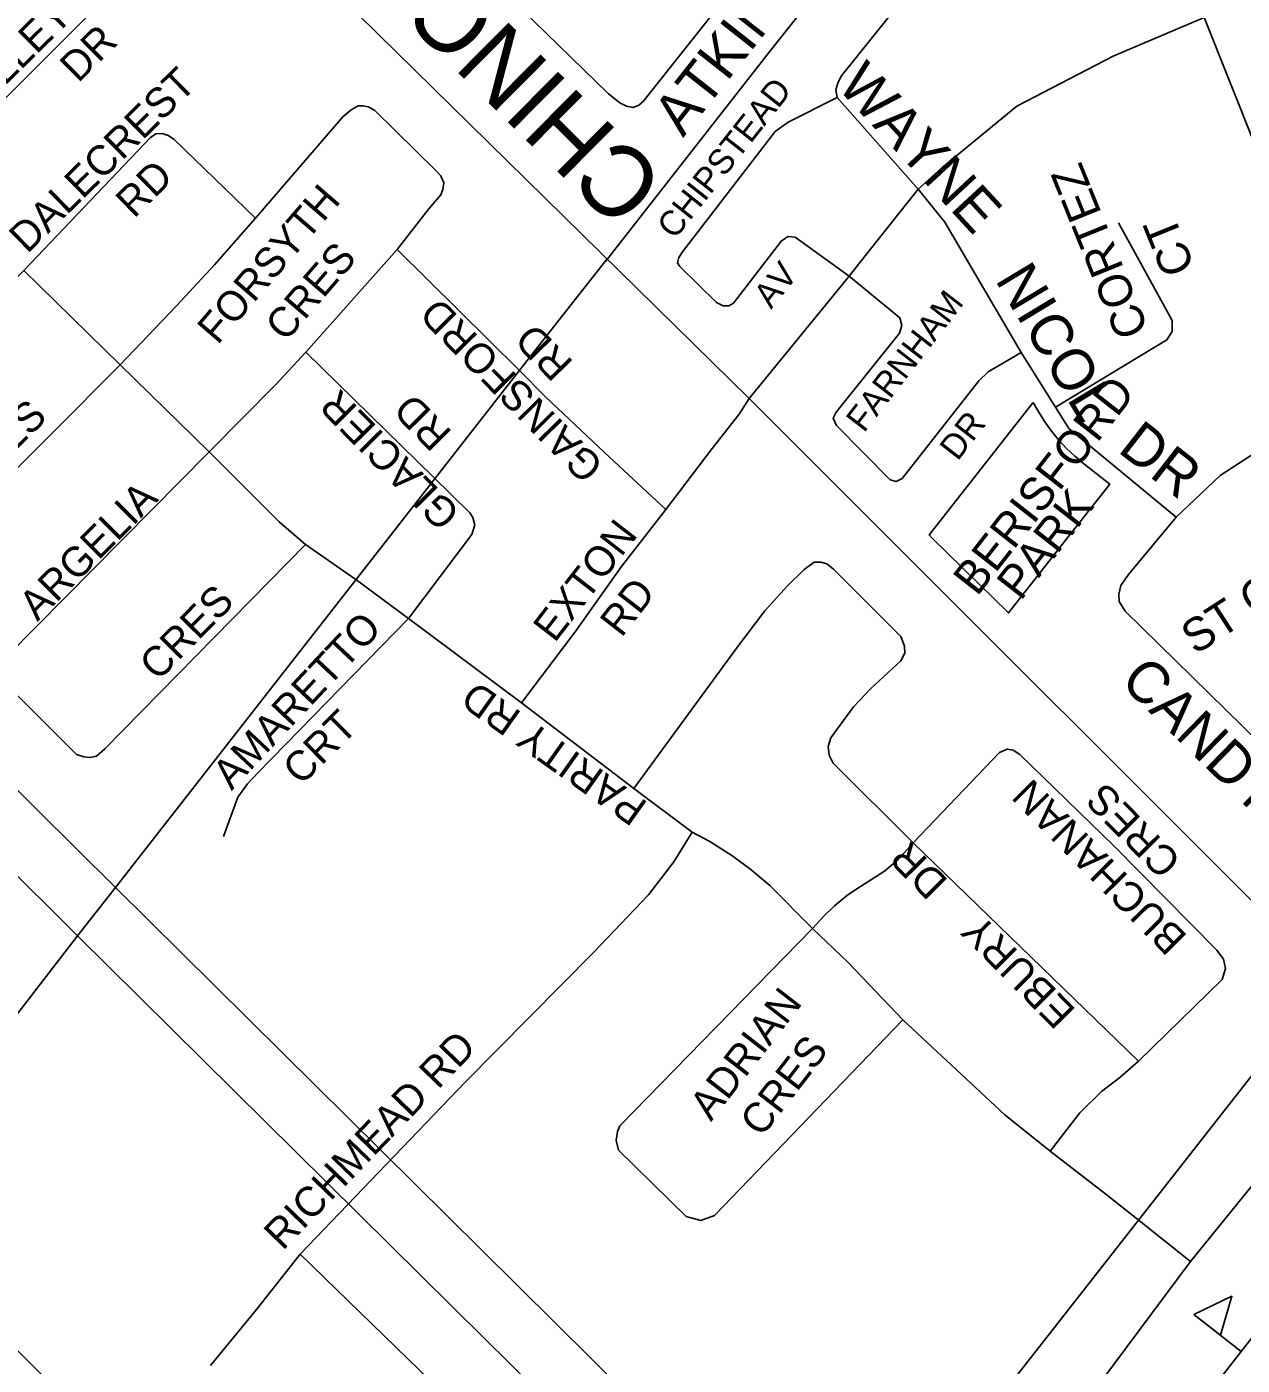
# Model space of a CAD drawing. Extents: x 586326 to 623965, y 4819854 to 4857850.
# Drawn here: x 597005 to 597737, y 4835757 to 4836562 of the extents above; entities that cross this region are included whole.
import ezdxf

# ---------------------------------------------------------------- set-up
doc = ezdxf.new("R2010")
doc.units = 0
for name, color, linetype in [('Hydro ROW', 7, 'Continuous'), ('Lots_Concessions', 7, 'Continuous'), ('Major Rds and Hwys', 7, 'Continuous'), ('Major Rds Lbls', 7, 'Continuous'), ('Minor Rd Lbls', 7, 'Continuous'), ('Minor Rds', 7, 'Continuous'), ('Park Lbls', 7, 'Continuous'), ('Park Outlines', 7, 'Continuous'), ('Private Rd Lbls', 7, 'Continuous'), ('Private Rds', 7, 'Continuous'), ('Proposed Rd Lbls', 7, 'Continuous'), ('Proposed Secondary Rds', 7, 'Continuous'), ('School Syms_Lbls', 7, 'Continuous')]:
    doc.layers.add(name, color=color, linetype=linetype)

msp = doc.modelspace()

# ---------------------------------------------------------------- linework, layer by layer
at = {"layer": 'Hydro ROW'}
for p, q in [((596833.83, 4836266.39), (597058.8, 4836043.86)), ((596810.74, 4836237.8), (597036.1, 4836014.89)), ((597058.8, 4836043.86), (597278.78, 4835826.28)), ((597036.1, 4836014.89), (597261.72, 4835791.72)), ((597278.78, 4835826.28), (597493.79, 4835613.61)), ((597261.72, 4835791.72), (597471.09, 4835584.62))]:
    msp.add_line(p, q, dxfattribs=at)
at = {"layer": 'Lots_Concessions'}
for p, q in [((597603.22, 4836737.6), (597453.02, 4836547.31)), ((597453.02, 4836547.31), (597353.6, 4836420.39)), ((597058.8, 4836043.86), (597306.5, 4836360.77)), ((597036.1, 4836014.89), (597058.8, 4836043.86)), ((596926.59, 4835873.39), (597036.1, 4836014.89)), ((597493.79, 4835613.61), (597792.14, 4835994.26))]:
    msp.add_line(p, q, dxfattribs=at)
at = {"layer": 'Major Rds and Hwys'}
for points in [[(597440.14, 4836337.89), (597182.88, 4836590.79)], [(597817.17, 4835961.43), (597440.14, 4836337.89)], [(597072.17, 4835701.59), (597014.32, 4835751.04), (596934.34, 4835830.74), (596917.85, 4835847.58)]]:
    msp.add_lwpolyline(points, dxfattribs=at)
at = {"layer": 'Minor Rd Lbls'}
msp.add_line((597306.5, 4836360.77), (597354.71, 4836421.94), dxfattribs=at)
at = {"layer": 'Minor Rds'}
for points in [[(597463.54, 4836626.6), (597376.28, 4836516.49), (597373.67, 4836514.3), (597370.22, 4836513.07), (597366.39, 4836513.68), (597362.31, 4836515.83), (597355.4, 4836521.26), (597242.5, 4836631.2), (597238.12, 4836636.37), (597236.59, 4836641.39), (597237.61, 4836645.75), (597240.86, 4836650.43), (597303.97, 4836712.55), (597321.06, 4836722.25), (597339.63, 4836727.97)], [(597574.31, 4836630.05), (597495.48, 4836531.83), (597493.4, 4836527.65), (597492.23, 4836523.58), (597492.96, 4836518.96)], [(597492.96, 4836518.96), (597541.83, 4836463.88)], [(597143.04, 4836446.36), (597195.64, 4836507.44), (597200.6, 4836511.56), (597204.8, 4836513.89), (597207.68, 4836513.9), (597211.04, 4836513.4), (597214.89, 4836511.14), (597251.61, 4836475.13), (597254.58, 4836471.94), (597256.33, 4836467.77), (597255.91, 4836463.72), (597254.57, 4836460.4), (597247.39, 4836452.02), (597228.24, 4836427.51)], [(597003.74, 4836414.98), (597080, 4836494.85), (597083.17, 4836497.23), (597086.94, 4836497.36), (597090.54, 4836496.21), (597094.01, 4836493.97), (597143.04, 4836446.36)], [(597541.83, 4836463.88), (597557.87, 4836444.06), (597603.75, 4836365.74)], [(597061.71, 4836358.32), (597095.62, 4836393.67), (597118.4, 4836418.29), (597143.04, 4836446.36)], [(597624.39, 4836332.72), (597691.34, 4836373.31), (597694.6, 4836378.3), (597694.6, 4836384.8), (597662.27, 4836443.65)], [(597228.24, 4836427.51), (597173.33, 4836365.86)], [(597301.88, 4836354.87), (597228.24, 4836427.51)], [(597003.74, 4836414.98), (596881.81, 4836291.66), (596879.31, 4836288.16), (596878.86, 4836284.25), (596879.78, 4836279.98), (596882.28, 4836275.89), (596924.08, 4836234.47), (596928.07, 4836232.3), (596932.05, 4836231.32), (596935.28, 4836232.12), (596938.31, 4836234.49), (597061.71, 4836358.32)], [(597061.71, 4836358.32), (597003.74, 4836414.98)], [(597173.33, 4836365.86), (597155.61, 4836346.57), (597115.25, 4836305.83)], [(597250.18, 4836290.58), (597173.33, 4836365.86)], [(597603.75, 4836365.74), (597624.39, 4836332.72)], [(597115.25, 4836305.83), (597061.71, 4836358.32)], [(597815.47, 4836361.97), (597800.84, 4836347.34), (597770.65, 4836322.34), (597723.47, 4836291.67), (597697.05, 4836266.67)], [(597390.07, 4836271.2), (597352.98, 4836305.52), (597317.49, 4836338.94), (597301.88, 4836354.87)], [(597390.07, 4836271.2), (597417.82, 4836307.95), (597434.16, 4836328.55), (597440.14, 4836337.89)], [(597624.39, 4836332.72), (597632.41, 4836319.98), (597697.05, 4836266.67)], [(597173.1, 4836250.12), (597052.56, 4836127.33), (597047.51, 4836122.99), (597043.5, 4836122.09), (597039.73, 4836122.43), (597035.43, 4836123.9), (596992.06, 4836167.26), (596989.76, 4836171.9), (596989.72, 4836175.48), (596991.1, 4836179.38), (596993.83, 4836183.17), (597115.25, 4836305.83)], [(597173.1, 4836250.12), (597157.38, 4836263.9), (597146.08, 4836275.11), (597115.25, 4836305.83)], [(597235.11, 4836205.65), (597273.32, 4836256.26), (597275.01, 4836261.94), (597273.76, 4836266.41), (597272.01, 4836269.28), (597250.18, 4836290.58)], [(597303.11, 4836154.99), (597335.43, 4836197.65), (597363.24, 4836236.89), (597390.07, 4836271.2)], [(597697.05, 4836266.67), (597668.27, 4836232.23), (597663.64, 4836225.43), (597662.48, 4836220.4), (597662.7, 4836215.87), (597666.38, 4836210.05), (597787.63, 4836091.16), (597797.35, 4836083.31), (597800.9, 4836082.32), (597803.97, 4836082.39), (597807.56, 4836083.83), (597813.11, 4836089.67), (597855.57, 4836144)], [(597203.51, 4836229.2), (597173.1, 4836250.12)], [(597370.74, 4836103.5), (597432.78, 4836188.01), (597449.44, 4836210.24), (597462.92, 4836225.09), (597473.04, 4836235.04), (597479.14, 4836239.46), (597483.31, 4836239.55), (597486.85, 4836238.58), (597490.94, 4836235.39), (597531.4, 4836194.85), (597533.47, 4836189.04), (597533.69, 4836184.86), (597531.43, 4836180.26), (597513.11, 4836163.32), (597502.82, 4836152.56), (597489.16, 4836133.86), (597487.54, 4836128.79), (597488.32, 4836123.47), (597490.63, 4836118.61), (597538.84, 4836070.85)], [(597235.11, 4836205.65), (597203.51, 4836229.2)], [(597123.95, 4836074.58), (597132.51, 4836098.32), (597138.3, 4836106.28), (597145.01, 4836113.37), (597235.11, 4836205.65)], [(597303.11, 4836154.99), (597235.11, 4836205.65)], [(597370.74, 4836103.5), (597303.11, 4836154.99)], [(597674.37, 4835939.49), (597724.7, 4835988.52), (597726.58, 4835995.28), (597725.41, 4836000.84), (597721.47, 4836006.2), (597659.5, 4836068.98), (597603.02, 4836123.85), (597598.88, 4836126.54), (597595.4, 4836127.13), (597590.8, 4836125.19), (597538.84, 4836070.85)], [(597405.91, 4836077.14), (597370.74, 4836103.5)], [(597269.34, 4835926.9), (597346.26, 4836004.6), (597379.64, 4836039.5), (597394.72, 4836059.4), (597405.91, 4836077.14)], [(597478.22, 4836019.3), (597452.49, 4836045.08), (597441.36, 4836054.51), (597430.37, 4836062.86), (597416.36, 4836071.48), (597405.91, 4836077.14)], [(597538.84, 4836070.85), (597529.49, 4836060.63), (597521.47, 4836053.83), (597507.1, 4836044.59), (597499.41, 4836039.49), (597491.36, 4836032.96), (597484.57, 4836026.18), (597478.22, 4836019.3)], [(597538.84, 4836070.85), (597674.37, 4835939.49)], [(597532.54, 4835964.3), (597419.3, 4835846.76), (597411.07, 4835843.76), (597402.19, 4835845.98), (597361.53, 4835886), (597360.16, 4835891.79), (597360.82, 4835897.17), (597362.38, 4835900.67), (597478.22, 4836019.3)], [(597532.54, 4835964.3), (597499.76, 4835998.75), (597478.22, 4836019.3)], [(597621.21, 4835885.33), (597593.9, 4835907.2), (597532.54, 4835964.3)], [(597705.67, 4835819.07), (597760.03, 4835885.95), (597817.17, 4835961.43)], [(597621.21, 4835885.33), (597638.99, 4835908.44), (597652.09, 4835921.29), (597663.08, 4835929.67), (597674.37, 4835939.49)], [(597170.01, 4835823.36), (597269.34, 4835926.9)], [(597673.84, 4835844.35), (597654.72, 4835859.52), (597621.21, 4835885.33)], [(597705.67, 4835819.07), (597673.84, 4835844.35)], [(597116.06, 4835756.47), (597143.78, 4835790.14), (597170.01, 4835823.36)], [(597402.44, 4835595.23), (597249.24, 4835746.51), (597170.01, 4835823.36)], [(597607.47, 4835477.51), (597603.52, 4835599.59), (597604.23, 4835620.44), (597607.03, 4835639.68), (597610.87, 4835659.2), (597615.31, 4835672.71), (597620.57, 4835688.35), (597626.88, 4835703.45), (597639.19, 4835727.48), (597652.34, 4835747.52), (597705.67, 4835819.07)]]:
    msp.add_lwpolyline(points, dxfattribs=at)
at = {"layer": 'Park Outlines'}
msp.add_lwpolyline([(597610.91, 4836335.56), (597610.71, 4836335.31), (597548.53, 4836256.23), (597548.35, 4836255.99), (597550.5, 4836253.88), (597596.14, 4836209.08), (597613.74, 4836231.45), (597626.23, 4836247.34), (597632.9, 4836255.82), (597638.46, 4836262.9), (597644.02, 4836269.97), (597649.59, 4836277.04), (597657, 4836286.47), (597641.24, 4836298.86), (597635.99, 4836303.27), (597631.01, 4836308), (597626.34, 4836313.02), (597622, 4836318.33), (597617.99, 4836323.9), (597614.34, 4836329.71), (597612.54, 4836332.78)], close=True, dxfattribs=at)
at = {"layer": 'Private Rds'}
for points in [[(597492.96, 4836518.96), (597463.63, 4836504.16), (597455.8, 4836498.63), (597399.96, 4836426.25), (597397.78, 4836422.86), (597397.05, 4836419.64), (597398.33, 4836417.34), (597420.46, 4836395.78), (597424.45, 4836393.61), (597427.91, 4836393.64), (597430.76, 4836395.32), (597459.49, 4836432.77), (597463.55, 4836435.46), (597467.78, 4836435.07), (597500.28, 4836411.5)], [(597500.28, 4836411.5), (597530.77, 4836386.5), (597531.91, 4836381.96), (597530.58, 4836377.26), (597492.48, 4836329.82), (597490.6, 4836326.07), (597492.73, 4836321.8), (597524.86, 4836289.13), (597528.5, 4836288.12), (597532.23, 4836289.89), (597578.33, 4836348.56), (597583.95, 4836354.08), (597603.75, 4836365.74)]]:
    msp.add_lwpolyline(points, dxfattribs=at)
at = {"layer": 'Proposed Secondary Rds'}
for points in [[(596945.94, 4836471.93), (597123.19, 4836649.44)], [(597713.78, 4836567.04), (597659.03, 4836543.93), (597601.24, 4836513.82), (597555.98, 4836476.62), (597541.83, 4836463.88)], [(597815.47, 4836361.97), (597782.98, 4836406.96), (597760.58, 4836449.96), (597713.78, 4836567.04)], [(597541.83, 4836463.88), (597506.16, 4836418.92), (597500.28, 4836411.5)], [(597500.28, 4836411.5), (597440.14, 4836337.89)]]:
    msp.add_lwpolyline(points, dxfattribs=at)
at = {"layer": 'School Syms_Lbls'}
msp.add_line((597736.13, 4835764.93), (597707.72, 4835787.13), dxfattribs=at)
for points in [[(597707.72, 4835787.13), (597730.5, 4835798.16), (597723.58, 4835774.66)], [(597722.5, 4835747.49), (597749.76, 4835782.38), (597779.37, 4835759.25), (597752.1, 4835724.35)]]:
    msp.add_lwpolyline(points, close=True, dxfattribs=at)

# ---------------------------------------------------------------- texts
at = {"layer": 'Major Rds Lbls'}
msp.add_text('CHINGUACOUSY    ', height=42.867, rotation=135.21783, dxfattribs=at).set_placement((597391.44, 4836468.67))
at = {"layer": 'Minor Rd Lbls'}
for s, height, rotation, p in [('ATKINS CIRCLE', 25.002, 51.81346, (597400.35, 4836494.55)), ('WAYNE', 25.002, 312.75428, (597492.28, 4836525.48)), ('DALECREST', 17.937, 44.60901, (597005.85, 4836424.63)), ('RD', 17.937, 44.60901, (597069.98, 4836445.9)), ('CORTEZ', 19.998, 111.99115, (597680.74, 4836379.06)), ('FORSYTH', 17.937, 49.26979, (597120.31, 4836369.79)), ('CT', 19.998, 111.99115, (597708.56, 4836416.65)), ('CRES', 17.937, 49.26979, (597161.21, 4836371.48)), ('NICOL', 25.002, 301.11535, (597587.74, 4836409.36)), ('GAINSFORD', 17.937, 134.60901, (597353.56, 4836298.3)), ('RD', 17.937, 134.60901, (597334.97, 4836359.71)), ('GLACIER', 17.937, 134.60901, (597267.2, 4836269.74)), ('CRES', 17.937, 44.60901, (596971.22, 4836279.35)), ('RD', 17.937, 134.60901, (597262, 4836317.57)), ('DR', 25.002, 322.04579, (597661.12, 4836306.34)), ('ST GEORGES', 19.998, 32.96942, (597708.56, 4836183.52)), ('ARGELIA ', 17.937, 45.02657, (597011.86, 4836203.49)), ('EXTON', 17.937, 52.22144, (597323.08, 4836190.58)), ('RD', 17.937, 52.22144, (597363.32, 4836193.7)), ('CRES', 17.937, 45.42325, (597084.45, 4836167.51)), ('AMARETTO', 17.937, 46.83689, (597128.72, 4836101.84)), ('CANDY', 25.002, 315.67938, (597662.48, 4836167.1)), ('PARITY RD', 17.937, 144.55413, (597379.88, 4836094.65)), ('CRT', 17.937, 44.79847, (597170.49, 4836104.69)), ('BUCHANAN ', 17.937, 134.60901, (597704.42, 4836014.52)), ('CRES', 17.937, 134.60901, (597701.01, 4836060.55)), ('EBURY    DR', 17.9367, 134.60901, (597637.33, 4835970.13)), ('ADRIAN', 17.937, 52.22144, (597417.16, 4835902.74)), ('RICHMEAD RD', 17.9367, 46.07022, (597159.52, 4835825.1)), ('CRES', 17.937, 52.22144, (597447.54, 4835893.14))]:
    msp.add_text(s, height=height, rotation=rotation, dxfattribs=at).set_placement(p)
at = {"layer": 'Park Lbls'}
for s, p in [('BERISFORD', (597577.22, 4836218.45)), ('PARK', (597603.41, 4836215.76))]:
    msp.add_text(s, height=19.992, rotation=52.00002, dxfattribs=at).set_placement(p)
at = {"layer": 'Private Rd Lbls'}
for s, rotation, p in [('CHIPSTEAD', 51.70664, (597395.31, 4836433.1)), ('AV', 51.22185, (597453.29, 4836391.3)), ('FARNHAM', 52.3584, (597509.23, 4836316.86)), ('DR', 52.25321, (597565.49, 4836299.87))]:
    msp.add_text(s, height=15, rotation=rotation, dxfattribs=at).set_placement(p)
at = {"layer": 'Proposed Rd Lbls'}
for s, p in [('VALLEYWAY', (596969.55, 4836503.32)), ('DR', (597036.4, 4836527.27))]:
    msp.add_text(s, height=17.937, rotation=44.60901, dxfattribs=at).set_placement(p)
at = {"layer": 'School Syms_Lbls'}
msp.add_text('DAVID SUZUKI S.S.', height=25, rotation=52.00002, dxfattribs=at).set_placement((597682.26, 4835558.72))

doc.saveas('drawing.dxf')
